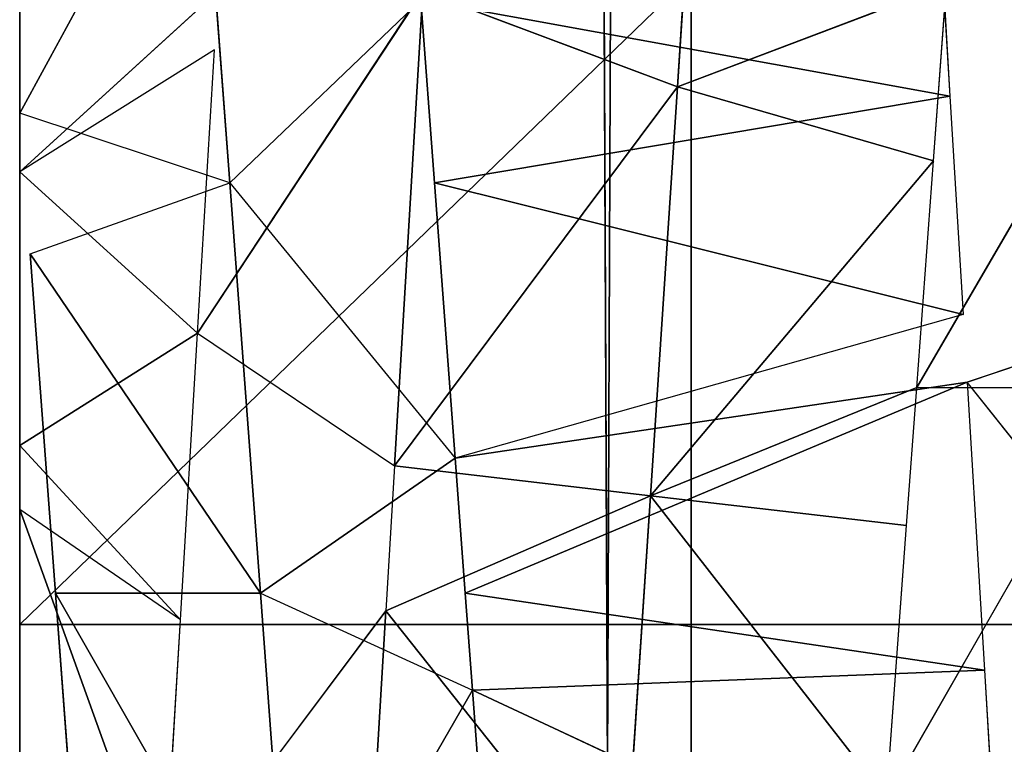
# Model space of a CAD drawing. Extents: x 143 to 263, y -61 to 82.
# Tile 265 of 656: x 152.816 to 153.236, y 72.245 to 72.555. Entities that reach past the tile are written whole.
import ezdxf

# ---------------------------------------------------------------- set-up
doc = ezdxf.new("R2010")
doc.units = 0
doc.header["$LTSCALE"] = 25.4
doc.layers.get('0').update_dxf_attribs({"color": 13, "linetype": 'CONTINUOUS'})

# ---------------------------------------------------------------- blocks, each defined once
blk = doc.blocks.new('ICE-BALL-8126_STL')
at = {"color": 41}
for p, q in [((9.93617, -50.04787, 96.08585), (9.93617, -51.04787, 96.08585)), ((9.93617, -50.04787, 96.08585), (9.93617, -51.04787, 96.08585)), ((9.95149, -50.54848, 96.88231), (9.83268, -50.6431, 96.87572)), ((9.8037, -50.55735, 96.87301), (9.83268, -50.6431, 96.87572)), ((9.83491, -50.66463, 93.3705), (9.66285, -50.56449, 93.3984)), ((10.01057, -50.67762, 93.36183), (9.83491, -50.57713, 93.3705)), ((9.83491, -50.66463, 93.3705), (9.83491, -50.57713, 93.3705)), ((9.95566, -50.63573, 96.88241), (10.06969, -50.62893, 96.88167)), ((10.06969, -50.62893, 96.88167), (9.96428, -50.85448, 96.50362)), ((10.06969, -50.62893, 96.88167), (9.96428, -50.85448, 96.50362)), ((9.83268, -50.6431, 96.87572), (9.95566, -50.63573, 96.88241)), ((9.95566, -50.63573, 96.88241), (9.92283, -50.85757, 96.50213)), ((9.95566, -50.63573, 96.88241), (9.92283, -50.85757, 96.50213)), ((9.95566, -50.63573, 96.88241), (9.96428, -50.85448, 96.50362)), ((9.95566, -50.63573, 96.88241), (9.96428, -50.85448, 96.50362)), ((9.83268, -50.6431, 96.87572), (9.92283, -50.85757, 96.50213)), ((9.83268, -50.6431, 96.87572), (9.92283, -50.85757, 96.50213)), ((9.83268, -50.6431, 96.87572), (9.86519, -50.86185, 96.49823)), ((9.71048, -50.65045, 96.8613), (9.80369, -50.64484, 96.873)), ((9.80369, -50.64484, 96.873), (9.74756, -50.87064, 96.48361)), ((9.80369, -50.64484, 96.873), (9.74756, -50.87064, 96.48361)), ((9.80369, -50.64484, 96.873), (9.86519, -50.86185, 96.49823)), ((9.58979, -50.65773, 96.83928), (9.71048, -50.65045, 96.8613)), ((9.66285, -50.65199, 93.3984), (9.70648, -50.76688, 93.19699)), ((9.66285, -50.65199, 93.3984), (9.70648, -50.76688, 93.19699)), ((9.73807, -50.65751, 93.38379), (9.66285, -50.65199, 93.3984)), ((9.71048, -50.65045, 96.8613), (9.66949, -50.87648, 96.46887)), ((9.71048, -50.65045, 96.8613), (9.66949, -50.87648, 96.46887)), ((9.71048, -50.65045, 96.8613), (9.74756, -50.87064, 96.48361)), ((9.71048, -50.65045, 96.8613), (9.74756, -50.87064, 96.48361)), ((9.73807, -50.65751, 93.38379), (9.70648, -50.76688, 93.19699)), ((9.73807, -50.65751, 93.38379), (9.70648, -50.76688, 93.19699)), ((9.73807, -50.65751, 93.38379), (9.88119, -50.77837, 93.17637)), ((9.73807, -50.65751, 93.38379), (9.88119, -50.77837, 93.17637)), ((9.83491, -50.66463, 93.3705), (9.73807, -50.65751, 93.38379)), ((9.83491, -50.66463, 93.3705), (9.88119, -50.77837, 93.17637)), ((9.83491, -50.66463, 93.3705), (9.88119, -50.77837, 93.17637)), ((9.89397, -50.66899, 93.36538), (9.83491, -50.66463, 93.3705)), ((9.88119, -50.77837, 93.17637), (9.89397, -50.66899, 93.36538)), ((9.88119, -50.77837, 93.17637), (9.89397, -50.66899, 93.36538)), ((10.01057, -50.67762, 93.36183), (9.89397, -50.66899, 93.36538)), ((9.70648, -50.76688, 93.19699), (9.53658, -50.75578, 93.23444)), ((9.70648, -50.76688, 93.19699), (9.53658, -50.75578, 93.23444)), ((0, -50.76105, 97.50685), (23, -50.76105, 97.50685)), ((10, -50.79671, 96.68291), (0, -50.76105, 97.50685)), ((10, -50.79671, 96.68291), (0, -50.76105, 97.50685)), ((0, -50.76105, 97.50685), (23, -50.76105, 97.50685)), ((23, -50.76105, 92.35897), (0, -50.76105, 92.35897)), ((23, -50.76105, 92.35897), (0, -50.76105, 92.35897)), ((10, -50.79671, 93.18291), (0, -50.76105, 92.35897)), ((10, -50.79671, 93.18291), (0, -50.76105, 92.35897)), ((9.70648, -50.76688, 93.19699), (9.66559, -50.87571, 93.0118)), ((9.70648, -50.76688, 93.19699), (9.66559, -50.87571, 93.0118)), ((9.88119, -50.77837, 93.17637), (9.70648, -50.76688, 93.19699)), ((9.88119, -50.77837, 93.17637), (9.70648, -50.76688, 93.19699)), ((9.86841, -50.88774, 92.98736), (9.70648, -50.76688, 93.19699)), ((9.86841, -50.88774, 92.98736), (9.70648, -50.76688, 93.19699)), ((9.86841, -50.88774, 92.98736), (9.88119, -50.77837, 93.17637)), ((9.86841, -50.88774, 92.98736), (9.88119, -50.77837, 93.17637)), ((10.05817, -50.79006, 93.17332), (9.88119, -50.77837, 93.17637)), ((10.05817, -50.79006, 93.17332), (9.88119, -50.77837, 93.17637)), ((9.9303, -50.89143, 92.98415), (9.88119, -50.77837, 93.17637)), ((9.9303, -50.89143, 92.98415), (9.88119, -50.77837, 93.17637)), ((9.9303, -50.89143, 92.98415), (10.05817, -50.79006, 93.17332)), ((9.9303, -50.89143, 92.98415), (10.05817, -50.79006, 93.17332)), ((10, -50.79671, 93.18291), (9.54699, -50.79876, 93.24256)), ((10, -50.79671, 93.18291), (9.54699, -50.79876, 93.24256)), ((9.5475, -50.79876, 96.6234), (10, -50.79671, 96.68291)), ((9.5475, -50.79876, 96.6234), (10, -50.79671, 96.68291)), ((9.96428, -50.85448, 96.50362), (10.09901, -50.84451, 96.5009)), ((9.96428, -50.85448, 96.50362), (10.09901, -50.84451, 96.5009)), ((9.92283, -50.85757, 96.50213), (9.96428, -50.85448, 96.50362)), ((9.92283, -50.94506, 96.50213), (9.96428, -50.85448, 96.50362)), ((10.09901, -50.93201, 96.5009), (9.96428, -50.85448, 96.50362)), ((10.09901, -50.93201, 96.5009), (9.96428, -50.85448, 96.50362)), ((9.86519, -50.86185, 96.49823), (9.92283, -50.85757, 96.50213)), ((9.74756, -50.87064, 96.48361), (9.86519, -50.86185, 96.49823)), ((9.74756, -50.95814, 96.48361), (9.86519, -50.86185, 96.49823)), ((9.92283, -50.94506, 96.50213), (9.86519, -50.86185, 96.49823)), ((9.66949, -50.87648, 96.46887), (9.74756, -50.87064, 96.48361)), ((9.66559, -50.87571, 93.0118), (9.86841, -50.88774, 92.98736)), ((9.81179, -50.97187, 92.99201), (9.66559, -50.87571, 93.0118)), ((9.66559, -50.87571, 93.0118), (9.86841, -50.88774, 92.98736)), ((9.66949, -50.87648, 96.46887), (9.74756, -50.95814, 96.48361)), ((9.81179, -50.97187, 92.99201), (9.86841, -50.88774, 92.98736)), ((9.86841, -50.88774, 92.98736), (9.9303, -50.89143, 92.98415)), ((9.9303, -50.89143, 92.98415), (10.06443, -50.89944, 92.98398)), ((10.05731, -50.98651, 92.98376), (9.9303, -50.89143, 92.98415)), ((9.9303, -50.89143, 92.98415), (10.06443, -50.89944, 92.98398)), ((9.92283, -50.94506, 96.50213), (10.09901, -50.93201, 96.5009)), ((9.92283, -50.94506, 96.50213), (10.09901, -50.93201, 96.5009)), ((9.92283, -50.94506, 96.50213), (9.74756, -50.95814, 96.48361)), ((9.92283, -50.94506, 96.50213), (9.74756, -50.95814, 96.48361)), ((9.77782, -51.04337, 96.48824), (9.92283, -50.94506, 96.50213)), ((9.77782, -51.04337, 96.48824), (9.92283, -50.94506, 96.50213)), ((9.92283, -51.03257, 96.50213), (9.92283, -50.94506, 96.50213)), ((9.92283, -51.03257, 96.50213), (9.92283, -50.94506, 96.50213)), ((9.74756, -50.95814, 96.48361), (9.57647, -50.97098, 96.44586)), ((9.74756, -50.95814, 96.48361), (9.57647, -50.97098, 96.44586)), ((9.74756, -50.95814, 96.48361), (9.71774, -51.04787, 96.47846)), ((9.77782, -51.04337, 96.48824), (9.74756, -50.95814, 96.48361)), ((9.66559, -50.9632, 93.0118), (9.74275, -51.04787, 93.14207)), ((9.69065, -50.96469, 93.00761), (9.74275, -51.04787, 93.14207)), ((9.81179, -50.97187, 92.99201), (9.69065, -50.96469, 93.00761)), ((9.57647, -50.97098, 96.44586), (9.71774, -51.04787, 96.47846)), ((9.81179, -50.97187, 92.99201), (9.74275, -51.04787, 93.14207)), ((9.81179, -50.97187, 92.99201), (9.74275, -51.04787, 93.14207)), ((9.81179, -50.97187, 92.99201), (9.85978, -51.04787, 93.11601)), ((9.81179, -50.97187, 92.99201), (9.85978, -51.04787, 93.11601)), ((9.93425, -50.97916, 92.98402), (9.81179, -50.97187, 92.99201)), ((9.93425, -50.97916, 92.98402), (9.85978, -51.04787, 93.11601)), ((9.93425, -50.97916, 92.98402), (9.88704, -51.04787, 93.11108)), ((10.05731, -50.98651, 92.98376), (9.93425, -50.97916, 92.98402)), ((10.05731, -50.98651, 92.98376), (9.88704, -51.04787, 93.11108)), ((10.05731, -50.98651, 92.98376), (9.88704, -51.04787, 93.11108)), ((9.92283, -51.03257, 96.50213), (10.09901, -51.01951, 96.5009)), ((9.77782, -51.04337, 96.48824), (9.92283, -51.03257, 96.50213)), ((8.96961, -51.04787, 95.4541), (9.93617, -51.04787, 96.08585)), ((8.96961, -51.04787, 95.4541), (9.93617, -51.04787, 96.08585)), ((10.06383, -51.04787, 93.77998), (9.03345, -51.04787, 94.30116)), ((10.06383, -51.04787, 93.77998), (9.03345, -51.04787, 94.30116)), ((9.71774, -51.04787, 96.47846), (9.25859, -51.04787, 96.31808)), ((9.62849, -51.04787, 93.17545), (9.74275, -51.04787, 93.14207)), ((9.62849, -51.04787, 93.17545), (9.74275, -51.04787, 93.14207)), ((9.93281, -51.04787, 96.53056), (9.71774, -51.04787, 96.47846)), ((9.74275, -51.04787, 93.14207), (9.85978, -51.04787, 93.11601)), ((9.74275, -51.04787, 93.14207), (9.85978, -51.04787, 93.11601)), ((9.85978, -51.04787, 93.11601), (9.88704, -51.04787, 93.11108)), ((9.88704, -51.04787, 93.11108), (10.00454, -51.04787, 93.09463)), ((9.88704, -51.04787, 93.11108), (10.00454, -51.04787, 93.09463)), ((10.31869, -51.04787, 96.54816), (9.93281, -51.04787, 96.53056)), ((9.93617, -51.04787, 96.08585), (10.96655, -51.04787, 95.56466)), ((9.93617, -51.04787, 96.08585), (10.96655, -51.04787, 95.56466))]:
    blk.add_line(p, q, dxfattribs=at)
mesh = blk.add_polyface(dxfattribs=at)
corners = [(9.54699, -50.79876, 93.24256), (10, -48.99556, 93.18291), (9.54699, -48.99769, 93.24256), (10, -50.79671, 93.18291)]
mesh.append_faces([[corners[k] for k in face] for face in [(0, 1, 2), (1, 0, 3)]], dxfattribs={"vtx0": -1, "color": 41})
mesh = blk.add_polyface(dxfattribs=at)
corners = [(10, -48.99556, 96.68291), (9.5475, -50.79876, 96.6234), (9.5475, -48.99769, 96.6234), (10, -50.79671, 96.68291)]
mesh.append_faces([[corners[k] for k in face] for face in [(0, 1, 2), (1, 0, 3)]], dxfattribs={"vtx0": -1, "color": 41})
mesh = blk.add_polyface(dxfattribs=at)
corners = [(9.93617, -51.04787, 96.08585), (8.96961, -50.04787, 95.4541), (8.96961, -51.04787, 95.4541), (9.93617, -50.04787, 96.08585)]
mesh.append_faces([[corners[k] for k in face] for face in [(0, 1, 2), (1, 0, 3)]], dxfattribs={"vtx0": -1, "color": 41})
mesh = blk.add_polyface(dxfattribs=at)
corners = [(10.06383, -50.04787, 93.77998), (9.03345, -51.04787, 94.30116), (9.03345, -50.04787, 94.30116), (10.06383, -51.04787, 93.77998)]
mesh.append_faces([[corners[k] for k in face] for face in [(0, 1, 2), (1, 0, 3)]], dxfattribs={"vtx0": -1, "color": 41})
mesh = blk.add_polyface(dxfattribs=at)
corners = [(10.96655, -51.04787, 95.56466), (9.93617, -50.04787, 96.08585), (9.93617, -51.04787, 96.08585), (10.96655, -50.04787, 95.56466)]
mesh.append_faces([[corners[k] for k in face] for face in [(0, 1, 2), (1, 0, 3)]], dxfattribs={"vtx0": -1, "color": 41})
mesh = blk.add_polyface(dxfattribs=at)
corners = [(23, -50.23174, 102.62744), (0, -50.76105, 97.50685), (23, -50.76105, 97.50685), (0, -50.23174, 102.62744)]
mesh.append_faces([[corners[k] for k in face] for face in [(0, 1, 2), (1, 0, 3)]], dxfattribs={"vtx0": -1, "color": 41})
mesh = blk.add_polyface(dxfattribs=at)
corners = [(23, -50.76105, 92.35897), (0, -50.23174, 87.23838), (23, -50.23174, 87.23838), (0, -50.76105, 92.35897)]
mesh.append_faces([[corners[k] for k in face] for face in [(0, 1, 2), (1, 0, 3)]], dxfattribs={"vtx0": -1, "color": 41})
mesh = blk.add_polyface(dxfattribs=at)
corners = [(9.95149, -50.54848, 96.88231), (9.83268, -50.6431, 96.87572), (9.8037, -50.55735, 96.87301)]
mesh.append_faces([[corners[k] for k in face] for face in [(0, 1, 2)]], dxfattribs={"color": 41})
mesh = blk.add_polyface(dxfattribs=at)
corners = [(9.75575, -50.56023, 96.86755), (9.58979, -50.65773, 96.83928), (9.56316, -50.57185, 96.83335)]
mesh.append_faces([[corners[k] for k in face] for face in [(0, 1, 2)]], dxfattribs={"color": 41})
mesh = blk.add_polyface(dxfattribs=at)
corners = [(9.83491, -50.57713, 93.3705), (9.66285, -50.56449, 93.3984), (9.83491, -50.66463, 93.3705)]
mesh.append_faces([[corners[k] for k in face] for face in [(0, 1, 2)]], dxfattribs={"color": 41})
mesh = blk.add_polyface(dxfattribs=at)
corners = [(10.01057, -50.59012, 93.36183), (9.83491, -50.57713, 93.3705), (10.01057, -50.67762, 93.36183)]
mesh.append_faces([[corners[k] for k in face] for face in [(0, 1, 2)]], dxfattribs={"color": 41})
mesh = blk.add_polyface(dxfattribs=at)
corners = [(9.95566, -50.63573, 96.88241), (10.06969, -50.62893, 96.88167), (9.96428, -50.85448, 96.50362)]
mesh.append_faces([[corners[k] for k in face] for face in [(0, 1, 2)]], dxfattribs={"color": 41})
mesh = blk.add_polyface(dxfattribs=at)
corners = [(10.06969, -50.62893, 96.88167), (10.09901, -50.84451, 96.5009), (9.96428, -50.85448, 96.50362)]
mesh.append_faces([[corners[k] for k in face] for face in [(0, 1, 2)]], dxfattribs={"color": 41})
mesh = blk.add_polyface(dxfattribs=at)
corners = [(9.95566, -50.63573, 96.88241), (9.92283, -50.85757, 96.50213), (9.83268, -50.6431, 96.87572)]
mesh.append_faces([[corners[k] for k in face] for face in [(0, 1, 2)]], dxfattribs={"color": 41})
mesh = blk.add_polyface(dxfattribs=at)
corners = [(9.95566, -50.63573, 96.88241), (9.96428, -50.85448, 96.50362), (9.92283, -50.85757, 96.50213)]
mesh.append_faces([[corners[k] for k in face] for face in [(0, 1, 2)]], dxfattribs={"color": 41})
mesh = blk.add_polyface(dxfattribs=at)
corners = [(9.83268, -50.6431, 96.87572), (9.92283, -50.85757, 96.50213), (9.86519, -50.86185, 96.49823)]
mesh.append_faces([[corners[k] for k in face] for face in [(0, 1, 2)]], dxfattribs={"color": 41})
mesh = blk.add_polyface(dxfattribs=at)
corners = [(9.80369, -50.64484, 96.873), (9.74756, -50.87064, 96.48361), (9.71048, -50.65045, 96.8613)]
mesh.append_faces([[corners[k] for k in face] for face in [(0, 1, 2)]], dxfattribs={"color": 41})
mesh = blk.add_polyface(dxfattribs=at)
corners = [(9.80369, -50.64484, 96.873), (9.86519, -50.86185, 96.49823), (9.74756, -50.87064, 96.48361)]
mesh.append_faces([[corners[k] for k in face] for face in [(0, 1, 2)]], dxfattribs={"color": 41})
mesh = blk.add_polyface(dxfattribs=at)
corners = [(9.66285, -50.65199, 93.3984), (9.53658, -50.75578, 93.23444), (9.70648, -50.76688, 93.19699)]
mesh.append_faces([[corners[k] for k in face] for face in [(0, 1, 2)]], dxfattribs={"color": 41})
mesh = blk.add_polyface(dxfattribs=at)
corners = [(9.71048, -50.65045, 96.8613), (9.66949, -50.87648, 96.46887), (9.58979, -50.65773, 96.83928)]
mesh.append_faces([[corners[k] for k in face] for face in [(0, 1, 2)]], dxfattribs={"color": 41})
mesh = blk.add_polyface(dxfattribs=at)
corners = [(9.66285, -50.65199, 93.3984), (9.70648, -50.76688, 93.19699), (9.73807, -50.65751, 93.38379)]
mesh.append_faces([[corners[k] for k in face] for face in [(0, 1, 2)]], dxfattribs={"color": 41})
mesh = blk.add_polyface(dxfattribs=at)
corners = [(9.71048, -50.65045, 96.8613), (9.74756, -50.87064, 96.48361), (9.66949, -50.87648, 96.46887)]
mesh.append_faces([[corners[k] for k in face] for face in [(0, 1, 2)]], dxfattribs={"color": 41})
mesh = blk.add_polyface(dxfattribs=at)
corners = [(9.73807, -50.65751, 93.38379), (9.70648, -50.76688, 93.19699), (9.88119, -50.77837, 93.17637)]
mesh.append_faces([[corners[k] for k in face] for face in [(0, 1, 2)]], dxfattribs={"color": 41})
mesh = blk.add_polyface(dxfattribs=at)
corners = [(9.73807, -50.65751, 93.38379), (9.88119, -50.77837, 93.17637), (9.83491, -50.66463, 93.3705)]
mesh.append_faces([[corners[k] for k in face] for face in [(0, 1, 2)]], dxfattribs={"color": 41})
mesh = blk.add_polyface(dxfattribs=at)
corners = [(9.83491, -50.66463, 93.3705), (9.88119, -50.77837, 93.17637), (9.89397, -50.66899, 93.36538)]
mesh.append_faces([[corners[k] for k in face] for face in [(0, 1, 2)]], dxfattribs={"color": 41})
mesh = blk.add_polyface(dxfattribs=at)
corners = [(10.01057, -50.67762, 93.36183), (9.88119, -50.77837, 93.17637), (10.05817, -50.79006, 93.17332), (9.89397, -50.66899, 93.36538)]
mesh.append_faces([[corners[k] for k in face] for face in [(0, 1, 2), (1, 0, 3)]], dxfattribs={"vtx0": -1, "color": 41})
mesh = blk.add_polyface(dxfattribs=at)
corners = [(9.53658, -50.75578, 93.23444), (9.66559, -50.87571, 93.0118), (9.70648, -50.76688, 93.19699)]
mesh.append_faces([[corners[k] for k in face] for face in [(0, 1, 2)]], dxfattribs={"color": 41})
mesh = blk.add_polyface(dxfattribs=at)
corners = [(0, -50.76105, 97.50685), (9.5475, -50.79876, 96.6234), (10, -50.79671, 96.68291)]
mesh.append_faces([[corners[k] for k in face] for face in [(0, 1, 2)]], dxfattribs={"color": 41})
mesh = blk.add_polyface(dxfattribs=at)
corners = [(0, -50.76105, 97.50685), (10, -50.79671, 96.68291), (23, -50.76105, 97.50685)]
mesh.append_faces([[corners[k] for k in face] for face in [(0, 1, 2)]], dxfattribs={"color": 41})
mesh = blk.add_polyface(dxfattribs=at)
corners = [(10, -50.79671, 93.18291), (0, -50.76105, 92.35897), (23, -50.76105, 92.35897)]
mesh.append_faces([[corners[k] for k in face] for face in [(0, 1, 2)]], dxfattribs={"color": 41})
mesh = blk.add_polyface(dxfattribs=at)
corners = [(9.54699, -50.79876, 93.24256), (0, -50.76105, 92.35897), (10, -50.79671, 93.18291)]
mesh.append_faces([[corners[k] for k in face] for face in [(0, 1, 2)]], dxfattribs={"color": 41})
mesh = blk.add_polyface(dxfattribs=at)
corners = [(9.70648, -50.76688, 93.19699), (9.66559, -50.87571, 93.0118), (9.86841, -50.88774, 92.98736)]
mesh.append_faces([[corners[k] for k in face] for face in [(0, 1, 2)]], dxfattribs={"color": 41})
mesh = blk.add_polyface(dxfattribs=at)
corners = [(9.70648, -50.76688, 93.19699), (9.86841, -50.88774, 92.98736), (9.88119, -50.77837, 93.17637)]
mesh.append_faces([[corners[k] for k in face] for face in [(0, 1, 2)]], dxfattribs={"color": 41})
mesh = blk.add_polyface(dxfattribs=at)
corners = [(9.88119, -50.77837, 93.17637), (9.86841, -50.88774, 92.98736), (9.9303, -50.89143, 92.98415)]
mesh.append_faces([[corners[k] for k in face] for face in [(0, 1, 2)]], dxfattribs={"color": 41})
mesh = blk.add_polyface(dxfattribs=at)
corners = [(9.88119, -50.77837, 93.17637), (9.9303, -50.89143, 92.98415), (10.05817, -50.79006, 93.17332)]
mesh.append_faces([[corners[k] for k in face] for face in [(0, 1, 2)]], dxfattribs={"color": 41})
mesh = blk.add_polyface(dxfattribs=at)
corners = [(10.05817, -50.79006, 93.17332), (9.9303, -50.89143, 92.98415), (10.06443, -50.89944, 92.98398)]
mesh.append_faces([[corners[k] for k in face] for face in [(0, 1, 2)]], dxfattribs={"color": 41})
mesh = blk.add_polyface(dxfattribs=at)
corners = [(10.09901, -50.93201, 96.5009), (9.96428, -50.85448, 96.50362), (10.09901, -50.84451, 96.5009)]
mesh.append_faces([[corners[k] for k in face] for face in [(0, 1, 2)]], dxfattribs={"color": 41})
mesh = blk.add_polyface(dxfattribs=at)
corners = [(10.09901, -50.93201, 96.5009), (9.92283, -50.94506, 96.50213), (9.96428, -50.85448, 96.50362)]
mesh.append_faces([[corners[k] for k in face] for face in [(0, 1, 2)]], dxfattribs={"color": 41})
mesh = blk.add_polyface(dxfattribs=at)
corners = [(9.92283, -50.94506, 96.50213), (9.74756, -50.95814, 96.48361), (9.86519, -50.86185, 96.49823)]
mesh.append_faces([[corners[k] for k in face] for face in [(0, 1, 2)]], dxfattribs={"color": 41})
mesh = blk.add_polyface(dxfattribs=at)
corners = [(9.74756, -50.95814, 96.48361), (9.57647, -50.97098, 96.44586), (9.66949, -50.87648, 96.46887)]
mesh.append_faces([[corners[k] for k in face] for face in [(0, 1, 2)]], dxfattribs={"color": 41})
mesh = blk.add_polyface(dxfattribs=at)
corners = [(9.86841, -50.88774, 92.98736), (9.66559, -50.87571, 93.0118), (9.81179, -50.97187, 92.99201)]
mesh.append_faces([[corners[k] for k in face] for face in [(0, 1, 2)]], dxfattribs={"color": 41})
mesh = blk.add_polyface(dxfattribs=at)
corners = [(10.06443, -50.89944, 92.98398), (9.9303, -50.89143, 92.98415), (10.05731, -50.98651, 92.98376)]
mesh.append_faces([[corners[k] for k in face] for face in [(0, 1, 2)]], dxfattribs={"color": 41})
mesh = blk.add_polyface(dxfattribs=at)
corners = [(10.09901, -50.93201, 96.5009), (9.92283, -51.03257, 96.50213), (9.92283, -50.94506, 96.50213), (10.09901, -51.01951, 96.5009)]
mesh.append_faces([[corners[k] for k in face] for face in [(0, 1, 2), (1, 0, 3)]], dxfattribs={"vtx0": -1, "color": 41})
mesh = blk.add_polyface(dxfattribs=at)
corners = [(9.92283, -50.94506, 96.50213), (9.77782, -51.04337, 96.48824), (9.74756, -50.95814, 96.48361)]
mesh.append_faces([[corners[k] for k in face] for face in [(0, 1, 2)]], dxfattribs={"color": 41})
mesh = blk.add_polyface(dxfattribs=at)
corners = [(9.92283, -51.03257, 96.50213), (9.77782, -51.04337, 96.48824), (9.92283, -50.94506, 96.50213)]
mesh.append_faces([[corners[k] for k in face] for face in [(0, 1, 2)]], dxfattribs={"color": 41})
mesh = blk.add_polyface(dxfattribs=at)
corners = [(9.74756, -50.95814, 96.48361), (9.71774, -51.04787, 96.47846), (9.57647, -50.97098, 96.44586)]
mesh.append_faces([[corners[k] for k in face] for face in [(0, 1, 2)]], dxfattribs={"color": 41})
mesh = blk.add_polyface(dxfattribs=at)
corners = [(9.62849, -51.04787, 93.17545), (9.74275, -51.04787, 93.14207), (9.66559, -50.9632, 93.0118)]
mesh.append_faces([[corners[k] for k in face] for face in [(0, 1, 2)]], dxfattribs={"color": 41})
mesh = blk.add_polyface(dxfattribs=at)
corners = [(9.74275, -51.04787, 93.14207), (9.81179, -50.97187, 92.99201), (9.69065, -50.96469, 93.00761)]
mesh.append_faces([[corners[k] for k in face] for face in [(0, 1, 2)]], dxfattribs={"color": 41})
mesh = blk.add_polyface(dxfattribs=at)
corners = [(9.74275, -51.04787, 93.14207), (9.85978, -51.04787, 93.11601), (9.81179, -50.97187, 92.99201)]
mesh.append_faces([[corners[k] for k in face] for face in [(0, 1, 2)]], dxfattribs={"color": 41})
mesh = blk.add_polyface(dxfattribs=at)
corners = [(9.85978, -51.04787, 93.11601), (9.93425, -50.97916, 92.98402), (9.81179, -50.97187, 92.99201)]
mesh.append_faces([[corners[k] for k in face] for face in [(0, 1, 2)]], dxfattribs={"color": 41})
mesh = blk.add_polyface(dxfattribs=at)
corners = [(9.88704, -51.04787, 93.11108), (10.05731, -50.98651, 92.98376), (9.93425, -50.97916, 92.98402)]
mesh.append_faces([[corners[k] for k in face] for face in [(0, 1, 2)]], dxfattribs={"color": 41})
mesh = blk.add_polyface(dxfattribs=at)
corners = [(9.88704, -51.04787, 93.11108), (10.00454, -51.04787, 93.09463), (10.05731, -50.98651, 92.98376)]
mesh.append_faces([[corners[k] for k in face] for face in [(0, 1, 2)]], dxfattribs={"color": 41})
mesh = blk.add_polyface(dxfattribs=at)
corners = [(10.00454, -51.04787, 93.09463), (10.73671, -51.04787, 93.16396), (10.24111, -51.04787, 93.08459), (9.88704, -51.04787, 93.11108), (9.85978, -51.04787, 93.11601), (9.74275, -51.04787, 93.14207), (9.62849, -51.04787, 93.17545), (10.95914, -51.04787, 93.24769), (9.51706, -51.04787, 93.21596), (9.40855, -51.04787, 93.26353), (11.06686, -51.04787, 93.30064), (9.30308, -51.04787, 93.31813), (11.17577, -51.04787, 93.37725), (9.28089, -51.04787, 93.33073), (9.18429, -51.04787, 93.39061), (11.37664, -51.04787, 93.55184), (9.0928, -51.04787, 93.45617), (9.00647, -51.04787, 93.52741), (8.92535, -51.04787, 93.60422), (11.55188, -51.04787, 93.75216), (8.84955, -51.04787, 93.68649), (8.81047, -51.04787, 93.73368), (8.75984, -51.04787, 93.80064), (10.06383, -51.04787, 93.77998), (9.03345, -51.04787, 94.30116), (8.74307, -51.04787, 93.82449), (8.68256, -51.04787, 93.91898), (8.62888, -51.04787, 94.01697), (8.58204, -51.04787, 94.11833), (8.54153, -51.04787, 94.22469), (8.50887, -51.04787, 94.33233), (8.96961, -51.04787, 95.4541), (8.48378, -51.04787, 94.44147), (8.46623, -51.04787, 94.55196), (8.45851, -51.04787, 94.62923), (8.44103, -51.04787, 94.73797), (8.43122, -51.04787, 94.84727), (8.42911, -51.04787, 94.90661), (8.46015, -51.04787, 95.24477), (8.64857, -51.04787, 95.73418), (9.93617, -51.04787, 96.08585), (8.74688, -51.04787, 95.88058), (8.85887, -51.04787, 96.01283), (9.25859, -51.04787, 96.31808), (11.29242, -51.04787, 96.1339), (11.20028, -51.04787, 96.20789), (11.14646, -51.04787, 96.24672), (11.04824, -51.04787, 96.31018), (10.94612, -51.04787, 96.36708), (9.71774, -51.04787, 96.47846), (10.88885, -51.04787, 96.3953), (10.84018, -51.04787, 96.41733), (10.73133, -51.04787, 96.46044), (10.64391, -51.04787, 96.48878), (9.93281, -51.04787, 96.53056), (10.53708, -51.04787, 96.51606), (10.31869, -51.04787, 96.54816), (11.6982, -51.04787, 93.97447), (11.03039, -51.04787, 94.41172), (11.81289, -51.04787, 94.21464), (11.90485, -51.04787, 94.51572), (10.96655, -51.04787, 95.56466), (11.91504, -51.04787, 94.63438), (11.91814, -51.04787, 94.74412), (11.91663, -51.04787, 94.82316), (11.91441, -51.04787, 94.86743), (11.90305, -51.04787, 94.99033), (11.88423, -51.04787, 95.11085), (11.85754, -51.04787, 95.22902), (11.81909, -51.04787, 95.35651), (11.7776, -51.04787, 95.46585), (11.72903, -51.04787, 95.5723), (11.56184, -51.04787, 95.84492)]
mesh.append_faces([[corners[k] for k in face] for face in [(0, 1, 2), (55, 54, 56)]], dxfattribs={"vtx0": -1, "color": 41})
mesh.append_faces([[corners[k] for k in face] for face in [(1, 6, 7), (7, 9, 10), (10, 11, 12), (12, 14, 15), (15, 18, 19), (23, 22, 24), (24, 30, 31), (31, 39, 40), (44, 43, 45), (45, 43, 46), (46, 43, 47), (47, 43, 48), (48, 49, 50), (50, 49, 51), (51, 49, 52), (52, 49, 53), (53, 54, 55), (57, 58, 59), (59, 58, 60), (60, 61, 62), (62, 61, 63), (63, 61, 64), (64, 61, 65), (65, 61, 66), (66, 61, 67), (67, 61, 68), (68, 61, 69), (69, 61, 70), (70, 61, 71), (71, 40, 72), (72, 40, 44)]], dxfattribs={"vtx0": -1, "vtx1": -1, "color": 41})
mesh.append_faces([[corners[k] for k in face] for face in [(19, 22, 23), (40, 43, 44)]], dxfattribs={"vtx0": -1, "vtx1": -1, "vtx2": -1, "color": 41})
mesh.append_faces([[corners[k] for k in face] for face in [(1, 0, 3), (1, 3, 4), (1, 4, 5), (1, 5, 6), (7, 6, 8), (7, 8, 9), (10, 9, 11), (12, 11, 13), (12, 13, 14), (15, 14, 16), (15, 16, 17), (15, 17, 18), (19, 18, 20), (19, 20, 21), (19, 21, 22), (24, 22, 25), (24, 25, 26), (24, 26, 27), (24, 27, 28), (24, 28, 29), (24, 29, 30), (31, 30, 32), (31, 32, 33), (31, 33, 34), (31, 34, 35), (31, 35, 36), (31, 36, 37), (31, 37, 38), (31, 38, 39), (40, 39, 41), (40, 41, 42), (40, 42, 43), (48, 43, 49), (53, 49, 54), (23, 57, 19), (57, 23, 58), (60, 58, 61), (71, 61, 40)]], dxfattribs={"vtx0": -1, "vtx2": -1, "color": 41})

msp = doc.modelspace()

# ---------------------------------------------------------------- block references
at = {"color": 0, "rotation": 270}
msp.add_blockref('ICE-BALL-8126_STL', (203.86356, 82.23263), dxfattribs=at)

doc.saveas('drawing.dxf')
